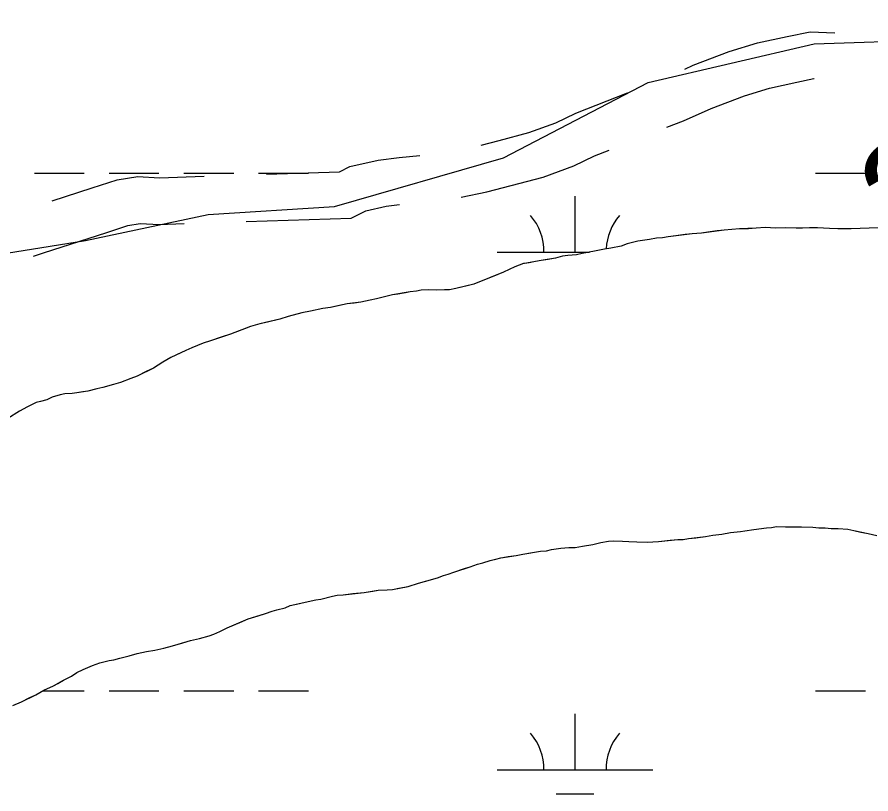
# Model space of a CAD drawing. Extents: x 3281947 to 3319794, y 715894 to 741249.
# Drawn here: x 3295130 to 3295678, y 736133 to 736632 of the extents above; entities that cross this region are included whole.
import ezdxf

# ---------------------------------------------------------------- set-up
doc = ezdxf.new("R2010")
doc.units = 0
for name, color, linetype in [('V-RIVR-RANG', 7, 'Continuous'), ('V-ROAD-CNTR', 7, 'Continuous'), ('V-SITE-VEGE', 7, 'Continuous'), ('V-TOPO-SHOR', 7, 'Continuous'), ('V-WETL-SWMP', 7, 'Continuous')]:
    doc.layers.add(name, color=color, linetype=linetype)

msp = doc.modelspace()

# ---------------------------------------------------------------- linework, layer by layer
at = {"layer": 'V-ROAD-CNTR'}
for points in [[(3294987.79, 736450.78), (3295038.32, 736466.28), (3295099.91, 736476.74), (3295173.62, 736488.65), (3295252.43, 736505.21), (3295333.66, 736510.5), (3295442.08, 736541.68), (3295535.23, 736590.01), (3295641.76, 736614.93), (3295718.78, 736617.52), (3295877.95, 736580.5), (3296018.53, 736569.96), (3296136.92, 736562.55), (3296224.1, 736581.58), (3296295.82, 736613.07), (3296372.56, 736664.97), (3296435.31, 736755.45), (3296502.73, 736854.35), (3296612.46, 736972.82), (3296699.08, 737040.14), (3296768.11, 737093.95), (3296926.7, 737156.09), (3297049.43, 737173.29), (3297277.93, 737162.37)], [(3295558.73, 736598.76), (3295564.11, 736601.15), (3295587.28, 736609.93), (3295605.4, 736615.51), (3295624.5, 736619.72), (3295639.27, 736622.75), (3295655, 736622.09)], [(3295547.21, 736561.32), (3295557.77, 736565.51), (3295575.53, 736573.39), (3295597.02, 736581.54), (3295613.05, 736586.48), (3295630.74, 736590.37), (3295641.69, 736592.62), (3295641.85, 736592.61)], [(3295427.82, 736549.83), (3295439.44, 736552.83), (3295458.51, 736558.02), (3295475.83, 736564.29), (3295488.69, 736570.41), (3295521.76, 736583.51)], [(3295289.92, 736531.17), (3295336.74, 736532.69), (3295343.42, 736536.09), (3295361.58, 736540.13), (3295375.25, 736542.01), (3295388.45, 736543.17)], [(3295415.02, 736516.35), (3295431.43, 736519.78), (3295447.13, 736523.83), (3295467.57, 736529.39), (3295487.41, 736536.58), (3295500.68, 736542.89), (3295510.02, 736546.59)], [(3295152.29, 736513.98), (3295177.92, 736522.35), (3295193.91, 736527.58), (3295207.23, 736529.62), (3295221.24, 736528.94), (3295249.94, 736529.87)], [(3295276.91, 736500.73), (3295344.4, 736502.92), (3295353.65, 736507.63), (3295366.89, 736510.58), (3295375.34, 736511.74)], [(3295140.22, 736478.43), (3295146.69, 736480.59), (3295187.23, 736493.83), (3295200.89, 736498.3), (3295208.79, 736499.51), (3295220.99, 736498.91), (3295236.93, 736499.43)]]:
    msp.add_lwpolyline(points, dxfattribs=at)
at = {"layer": 'V-SITE-VEGE'}
for points in [[(3295685.85, 736496.63), (3295677.22, 736496.47), (3295665.6, 736496.06), (3295651.61, 736496.28), (3295643.88, 736496.7), (3295638.82, 736496.78), (3295634.35, 736496.55), (3295623.64, 736496.72), (3295617.08, 736496.52), (3295610.24, 736496.93), (3295604.58, 736496.42), (3295593.86, 736495.99), (3295584.02, 736495.26), (3295569.41, 736493.4), (3295563.44, 736492.9), (3295547.93, 736491.06), (3295544.35, 736490.22), (3295540.47, 736489.99), (3295536, 736489.17), (3295528.54, 736488.09), (3295521.66, 736486.41), (3295517.77, 736484.99), (3295511.2, 736483.6), (3295507.02, 736483.07), (3295500.75, 736481.68), (3295492.69, 736480.32), (3295489.1, 736479.48), (3295483.44, 736478.98), (3295480.16, 736478.43), (3295475.67, 736477.31), (3295466.42, 736475.67), (3295462.84, 736475.13), (3295455.67, 736473.76), (3295455.08, 736473.77), (3295449.39, 736471.77), (3295442.19, 736468.31), (3295423.02, 736460.58), (3295411.66, 736457.78), (3295407.48, 736456.95), (3295404.2, 736457), (3295399.44, 736456.78), (3295393.78, 736456.87), (3295389.31, 736456.64), (3295386.33, 736456.09), (3295382.15, 736455.56), (3295370.81, 736453.66), (3295364.83, 736452.27), (3295360.65, 736451.14), (3295356.47, 736450.31), (3295350.49, 736448.92), (3295341.84, 736447.86), (3295331.09, 736445.65), (3295326.02, 736444.84), (3295318.25, 736443.17), (3295312.58, 736442.07), (3295303.91, 736439.83), (3295298.52, 736438.13), (3295285.67, 736435.05), (3295279.69, 736433.36), (3295266.81, 736428.5), (3295253.95, 736424.24), (3295249.16, 736422.53), (3295241.96, 736419.67), (3295238.07, 736417.94), (3295228.47, 736413.33), (3295223.36, 736410.43), (3295220.35, 736408.4), (3295217.35, 736406.66), (3295206.85, 736401.46), (3295202.66, 736400.04), (3295196.07, 736397.47), (3295191.58, 736396.05), (3295184.7, 736394.07), (3295180.82, 736393.24), (3295175.14, 736391.84), (3295167.98, 736390.76), (3295164.99, 736390.21), (3295160.23, 736389.99)], [(3295160.23, 736389.99), (3295157.24, 736389.45), (3295152.16, 736388.04), (3295148.86, 736386.3), (3295144.67, 736385.18), (3295141.98, 736384.62), (3295136.28, 736381.74), (3295131.17, 736378.84), (3295123.66, 736374.19)], [(3295246.77, 736232.94), (3295253.04, 736234.62), (3295256.04, 736235.77), (3295259.94, 736237.49), (3295264.74, 736239.8), (3295278.22, 736245.54), (3295289.29, 736248.94), (3295293.48, 736250.36), (3295296.47, 736251.2), (3295301.85, 736252.61), (3295305.15, 736254.04), (3295314.71, 736256.28), (3295321.58, 736257.66), (3295324.86, 736258.2), (3295332.34, 736260.17), (3295335.32, 736260.71), (3295339.2, 736260.95), (3295352.62, 736262.52), (3295361.57, 736263.87), (3295367.53, 736264.08), (3295370.8, 736264.32), (3295380.96, 736266.25), (3295387.54, 736268.53), (3295399.8, 736271.91), (3295403.69, 736273.33), (3295406.68, 736274.18), (3295410.28, 736275.61), (3295420.75, 736279.02), (3295425.54, 736280.73), (3295428.83, 736281.57), (3295433.62, 736282.98), (3295440.49, 736284.66), (3295450.34, 736286.29), (3295454.52, 736287.12), (3295465.86, 736289.03), (3295469.74, 736289.26), (3295473.02, 736290.1), (3295478.99, 736290.9), (3295484.06, 736291.42), (3295488.23, 736291.35), (3295493, 736292.17), (3295499.57, 736293.26), (3295504.65, 736294.67), (3295509.73, 736295.48), (3295513, 736295.72), (3295518.66, 736295.34), (3295522.82, 736295.27), (3295527.88, 736294.9), (3295534.42, 736294.79), (3295541.87, 736295.27), (3295554.1, 736296.57), (3295557.67, 736296.51), (3295560.96, 736297.06), (3295571.99, 736298.37), (3295576.77, 736299.19), (3295582.43, 736299.99), (3295588.11, 736301.09), (3295594.37, 736301.59), (3295597.35, 736302.14), (3295603.02, 736302.94), (3295611.08, 736304), (3295614.36, 736304.25), (3295617.64, 736304.8), (3295640.85, 736304.43), (3295644.72, 736304.07), (3295648.89, 736304), (3295652.75, 736303.65), (3295657.21, 736303.58), (3295663.46, 736303.18), (3295667.31, 736302.23), (3295676.51, 736300.3), (3295682.15, 736299.02)], [(3295127.01, 736189.86), (3295132.41, 736192.16), (3295141.71, 736196.78), (3295146.81, 736199.68), (3295153.11, 736202.56), (3295159.42, 736206.03), (3295164.52, 736208.63), (3295168.13, 736210.95), (3295172.03, 736212.97), (3295178.02, 736215.56), (3295182.81, 736217.27), (3295188.79, 736218.66), (3295191.77, 736219.21), (3295195.66, 736220.34), (3295201.64, 736221.74), (3295206.72, 736223.15), (3295212.7, 736224.54), (3295218.07, 736225.35), (3295224.04, 736226.74), (3295229.42, 736228.15), (3295241.09, 736231.54), (3295246.77, 736232.94)]]:
    msp.add_lwpolyline(points, dxfattribs=at)
at = {"layer": 'V-TOPO-SHOR'}
for points in [[(3295685.85, 736496.63), (3295677.22, 736496.47), (3295671.26, 736496.26), (3295665.6, 736496.06), (3295656.97, 736496.19), (3295651.61, 736496.28), (3295643.88, 736496.7), (3295638.82, 736496.78), (3295634.35, 736496.55), (3295630.19, 736496.61), (3295623.64, 736496.72), (3295617.08, 736496.52), (3295610.24, 736496.93), (3295604.58, 736496.42), (3295599.52, 736496.2), (3295593.86, 736495.99), (3295584.02, 736495.26), (3295579.55, 736494.73), (3295573.58, 736493.93), (3295569.41, 736493.4), (3295563.44, 736492.9), (3295558.97, 736492.38), (3295554.49, 736491.85), (3295547.93, 736491.06), (3295544.35, 736490.22), (3295540.47, 736489.99), (3295536, 736489.17), (3295530.03, 736488.36), (3295528.54, 736488.09), (3295521.66, 736486.41), (3295517.77, 736484.99), (3295511.2, 736483.6), (3295507.02, 736483.07), (3295500.75, 736481.68), (3295492.69, 736480.32), (3295489.1, 736479.48), (3295483.44, 736478.98), (3295480.16, 736478.43), (3295475.67, 736477.31), (3295470.9, 736476.49), (3295466.42, 736475.67), (3295462.84, 736475.13), (3295458.66, 736474.31), (3295455.67, 736473.76), (3295455.08, 736473.77), (3295449.39, 736471.77), (3295442.19, 736468.31), (3295435.9, 736465.73), (3295423.02, 736460.58), (3295419.73, 736459.74), (3295411.66, 736457.78), (3295407.48, 736456.95), (3295404.2, 736457), (3295399.44, 736456.78), (3295393.78, 736456.87), (3295389.31, 736456.64), (3295386.33, 736456.09), (3295382.15, 736455.56), (3295379.16, 736455.02), (3295374.39, 736454.2), (3295370.81, 736453.66), (3295364.83, 736452.27), (3295360.65, 736451.14), (3295356.47, 736450.31), (3295350.49, 736448.92), (3295346.31, 736448.39), (3295341.84, 736447.86), (3295337.66, 736447.04), (3295331.09, 736445.65), (3295326.02, 736444.84), (3295318.25, 736443.17), (3295312.58, 736442.07), (3295303.91, 736439.83), (3295298.52, 736438.13), (3295290.45, 736436.17), (3295285.67, 736435.05), (3295279.69, 736433.36), (3295275.8, 736431.94), (3295266.81, 736428.5), (3295260.83, 736426.51), (3295253.95, 736424.24), (3295249.16, 736422.53), (3295241.96, 736419.67), (3295238.07, 736417.94), (3295232.07, 736415.06), (3295228.47, 736413.33), (3295223.36, 736410.43), (3295220.35, 736408.4), (3295217.35, 736406.66)], [(3295217.35, 736406.66), (3295212.55, 736404.35), (3295206.85, 736401.46), (3295202.66, 736400.04), (3295196.07, 736397.47), (3295191.58, 736396.05), (3295184.7, 736394.07), (3295180.82, 736393.24), (3295175.14, 736391.84), (3295171.86, 736391.3), (3295167.98, 736390.76), (3295164.99, 736390.21), (3295160.23, 736389.99), (3295157.24, 736389.45), (3295152.16, 736388.04), (3295148.86, 736386.3), (3295144.67, 736385.18), (3295141.98, 736384.62), (3295141.38, 736384.33), (3295136.28, 736381.74), (3295131.17, 736378.84), (3295127.87, 736376.81)], [(3295433.62, 736282.98), (3295437.2, 736283.82), (3295440.49, 736284.66), (3295445.27, 736285.48), (3295450.34, 736286.29), (3295454.52, 736287.12), (3295460.79, 736288.21), (3295465.86, 736289.03), (3295469.74, 736289.26), (3295473.02, 736290.1), (3295478.99, 736290.9), (3295484.06, 736291.42), (3295488.23, 736291.35), (3295493, 736292.17), (3295499.57, 736293.26), (3295504.65, 736294.67), (3295509.73, 736295.48), (3295513, 736295.72), (3295518.65, 736295.34), (3295522.82, 736295.27), (3295527.88, 736294.9), (3295534.42, 736294.79), (3295541.87, 736295.27), (3295549.33, 736296.05), (3295554.1, 736296.57), (3295557.67, 736296.51), (3295560.96, 736297.06), (3295565.73, 736297.58), (3295571.99, 736298.37), (3295576.77, 736299.19), (3295582.43, 736299.99), (3295588.11, 736301.09), (3295594.37, 736301.59), (3295597.35, 736302.14), (3295603.02, 736302.94), (3295611.08, 736304.01), (3295614.36, 736304.25), (3295617.64, 736304.8), (3295623.29, 736304.71), (3295629.54, 736304.61), (3295633.71, 736304.54), (3295640.85, 736304.43), (3295644.72, 736304.07), (3295648.89, 736304.01), (3295652.75, 736303.65), (3295657.21, 736303.58), (3295663.46, 736303.18), (3295667.31, 736302.23), (3295671.76, 736301.26), (3295676.51, 736300.3), (3295682.15, 736299.02)], [(3295127.01, 736189.86), (3295132.41, 736192.16), (3295137.51, 736194.76), (3295141.71, 736196.78), (3295146.81, 736199.68), (3295153.11, 736202.56), (3295155.81, 736204), (3295159.42, 736206.03), (3295164.52, 736208.63), (3295168.13, 736210.95), (3295172.03, 736212.97), (3295178.02, 736215.56), (3295182.81, 736217.27), (3295188.79, 736218.66), (3295191.77, 736219.21), (3295195.66, 736220.34), (3295201.64, 736221.74), (3295206.72, 736223.15), (3295212.7, 736224.54), (3295218.07, 736225.35), (3295224.04, 736226.74), (3295229.43, 736228.15), (3295235.41, 736229.84), (3295241.09, 736231.54), (3295246.77, 736232.94), (3295253.04, 736234.62), (3295256.04, 736235.77), (3295259.94, 736237.49), (3295264.74, 736239.8), (3295272.83, 736243.24), (3295278.22, 736245.54), (3295284.51, 736247.52), (3295289.29, 736248.94), (3295293.48, 736250.36), (3295296.47, 736251.2), (3295301.85, 736252.61), (3295305.15, 736254.04), (3295311.13, 736255.44), (3295314.71, 736256.28), (3295321.58, 736257.66), (3295324.86, 736258.2), (3295332.34, 736260.17), (3295335.32, 736260.71), (3295339.2, 736260.95), (3295345.46, 736261.75), (3295352.62, 736262.53), (3295358.29, 736263.33), (3295361.57, 736263.87), (3295367.53, 736264.08), (3295370.8, 736264.32), (3295374.99, 736265.15), (3295380.96, 736266.25), (3295387.54, 736268.53), (3295393.82, 736270.21), (3295399.8, 736271.91), (3295403.69, 736273.33), (3295406.68, 736274.18), (3295410.28, 736275.61), (3295417.16, 736277.88), (3295420.75, 736279.02), (3295425.54, 736280.73), (3295428.83, 736281.57), (3295433.62, 736282.98)]]:
    msp.add_lwpolyline(points, dxfattribs=at)
at = {"layer": 'V-WETL-SWMP'}
for p, q in [((3295140.81, 736531.88), (3295172.81, 736531.88)), ((3295188.81, 736531.88), (3295220.81, 736531.88)), ((3295236.81, 736531.88), (3295268.81, 736531.88)), ((3295284.81, 736531.88), (3295316.81, 736531.88)), ((3295642.72, 736531.88), (3295674.72, 736531.88)), ((3295488.13, 736481.14), (3295488.13, 736517.14)), ((3295438.13, 736481.14), (3295497.53, 736481.14)), ((3295145.98, 736199.2), (3295172.81, 736199.2)), ((3295188.81, 736199.2), (3295220.81, 736199.2)), ((3295236.81, 736199.2), (3295268.81, 736199.2)), ((3295284.81, 736199.2), (3295316.81, 736199.2)), ((3295642.72, 736199.2), (3295674.72, 736199.2)), ((3295488.13, 736148.46), (3295488.13, 736184.46)), ((3295438.13, 736148.46), (3295538.13, 736148.46)), ((3295476.13, 736133.03), (3295500.13, 736133.03))]:
    msp.add_line(p, q, dxfattribs=at)
for points in [[(3295685.85, 736496.63), (3295677.22, 736496.47), (3295665.6, 736496.06), (3295651.61, 736496.28), (3295643.88, 736496.7), (3295638.82, 736496.78), (3295634.35, 736496.55), (3295623.64, 736496.72), (3295617.08, 736496.52), (3295610.24, 736496.93), (3295604.58, 736496.42), (3295593.86, 736495.99), (3295584.02, 736495.26), (3295569.4, 736493.4), (3295563.44, 736492.9), (3295547.93, 736491.06), (3295544.35, 736490.22), (3295540.47, 736489.99), (3295536, 736489.17), (3295528.54, 736488.09), (3295521.66, 736486.41), (3295517.77, 736484.99), (3295511.2, 736483.6), (3295507.02, 736483.07), (3295500.75, 736481.68), (3295492.69, 736480.32), (3295489.1, 736479.48), (3295483.44, 736478.98), (3295480.16, 736478.43), (3295475.67, 736477.31), (3295466.42, 736475.67), (3295462.84, 736475.13), (3295455.67, 736473.76), (3295455.08, 736473.77), (3295449.39, 736471.77), (3295442.19, 736468.31), (3295423.02, 736460.58), (3295411.66, 736457.78), (3295407.48, 736456.95), (3295404.2, 736457), (3295399.44, 736456.78), (3295393.78, 736456.87), (3295389.31, 736456.64), (3295386.33, 736456.09), (3295382.15, 736455.57), (3295370.81, 736453.66), (3295364.83, 736452.27), (3295360.65, 736451.14), (3295356.47, 736450.31), (3295350.49, 736448.92), (3295341.84, 736447.86), (3295331.09, 736445.65), (3295326.02, 736444.84), (3295318.25, 736443.18), (3295312.58, 736442.07), (3295303.91, 736439.83), (3295298.52, 736438.13), (3295285.67, 736435.05), (3295279.69, 736433.36), (3295266.81, 736428.5), (3295253.95, 736424.24), (3295249.16, 736422.53), (3295241.96, 736419.67), (3295238.07, 736417.94), (3295228.47, 736413.33), (3295223.36, 736410.43), (3295220.35, 736408.4), (3295217.35, 736406.66), (3295206.85, 736401.46), (3295202.66, 736400.04), (3295196.07, 736397.47), (3295191.58, 736396.05), (3295184.7, 736394.07), (3295180.82, 736393.24), (3295175.14, 736391.84), (3295167.98, 736390.76), (3295164.99, 736390.21), (3295160.23, 736389.99), (3295157.24, 736389.44), (3295152.16, 736388.04), (3295148.86, 736386.3), (3295144.67, 736385.18), (3295141.98, 736384.62), (3295136.28, 736381.74), (3295131.17, 736378.84), (3295123.66, 736374.19)], [(3295332.34, 736260.17), (3295335.32, 736260.71), (3295339.2, 736260.95), (3295352.62, 736262.53), (3295361.57, 736263.87), (3295367.53, 736264.08), (3295370.81, 736264.32), (3295380.96, 736266.25), (3295387.54, 736268.53), (3295399.8, 736271.91), (3295403.69, 736273.33), (3295406.68, 736274.18), (3295410.28, 736275.61), (3295420.75, 736279.02), (3295425.54, 736280.73), (3295428.83, 736281.57), (3295433.62, 736282.98), (3295440.49, 736284.66), (3295450.34, 736286.29), (3295454.52, 736287.12), (3295465.86, 736289.03), (3295469.74, 736289.26), (3295473.02, 736290.1), (3295478.99, 736290.9), (3295484.06, 736291.42), (3295488.23, 736291.35), (3295493, 736292.17), (3295499.57, 736293.26), (3295504.65, 736294.67), (3295509.73, 736295.48), (3295513, 736295.72), (3295518.65, 736295.34), (3295522.82, 736295.27), (3295527.88, 736294.9), (3295534.42, 736294.79), (3295541.87, 736295.27), (3295554.1, 736296.57), (3295557.67, 736296.51), (3295560.96, 736297.06), (3295571.99, 736298.37), (3295576.77, 736299.19), (3295582.44, 736299.99), (3295588.11, 736301.09), (3295594.37, 736301.59), (3295597.35, 736302.14), (3295603.02, 736302.94), (3295611.08, 736304.01), (3295614.36, 736304.25), (3295617.64, 736304.8), (3295640.85, 736304.43), (3295644.72, 736304.07), (3295648.89, 736304.01), (3295652.75, 736303.65), (3295657.21, 736303.58), (3295663.46, 736303.18), (3295667.31, 736302.23), (3295676.51, 736300.3), (3295682.15, 736299.02)], [(3295127.01, 736189.87), (3295132.4, 736192.16), (3295141.71, 736196.78), (3295146.81, 736199.68), (3295153.11, 736202.55), (3295159.42, 736206.03), (3295164.52, 736208.63), (3295168.13, 736210.95), (3295172.03, 736212.97), (3295178.02, 736215.56), (3295182.81, 736217.27), (3295188.79, 736218.66), (3295191.77, 736219.21), (3295195.66, 736220.34), (3295201.64, 736221.74), (3295206.72, 736223.15), (3295212.7, 736224.54), (3295218.07, 736225.35), (3295224.04, 736226.74), (3295229.43, 736228.15), (3295241.09, 736231.54), (3295246.77, 736232.93), (3295253.04, 736234.62), (3295256.04, 736235.77), (3295259.94, 736237.49), (3295264.74, 736239.8), (3295278.22, 736245.54), (3295289.29, 736248.94), (3295293.48, 736250.36), (3295296.47, 736251.2), (3295301.85, 736252.61), (3295305.15, 736254.04), (3295314.71, 736256.28), (3295321.58, 736257.66), (3295324.86, 736258.2), (3295332.34, 736260.17)]]:
    msp.add_lwpolyline(points, dxfattribs=at)
for centre, start, end in [((3295432.88, 736481.61), 359.2282, 40.7718), ((3295543.37, 736481.61), 139.2282, 177.3948), ((3295432.88, 736148.94), 359.2282, 40.7718), ((3295543.37, 736148.94), 139.2282, 180.7718)]:
    msp.add_arc(centre, 35.25, start, end, dxfattribs=at)

# ---------------------------------------------------------------- texts
at = {"layer": 'V-RIVR-RANG'}
msp.add_text('26.9', height=67, rotation=35.6783, dxfattribs=at).set_placement((3295702.63, 736479.48))

doc.saveas('drawing.dxf')
